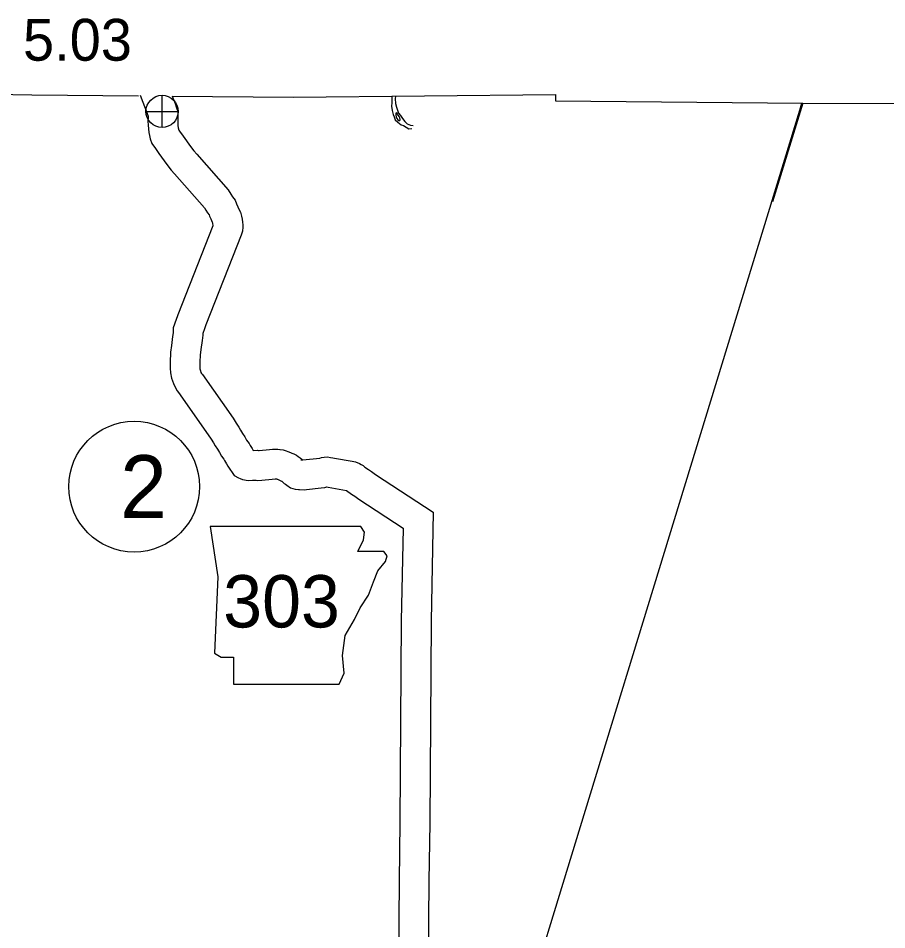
# Model space of a CAD drawing. Extents: x -939622 to -934245, y 1383184 to 1385301.
# Drawn here: x -936232.34 to -936206.05, y 1385025.28 to 1385052.88 of the extents above; entities that cross this region are included whole.
import ezdxf

# ---------------------------------------------------------------- set-up
doc = ezdxf.new("R2010")
doc.units = 0
for name, color, linetype in [('10', 7, 'Continuous'), ('2', 7, 'Continuous'), ('21', 7, 'Continuous'), ('25', 7, 'Continuous'), ('26', 7, 'Continuous'), ('27', 7, 'Continuous'), ('9', 7, 'Continuous')]:
    doc.layers.add(name, color=color, linetype=linetype)

msp = doc.modelspace()

# ---------------------------------------------------------------- linework, layer by layer
at = {"layer": '10'}
for p, q in [((-936223.722, 1385039.5), (-936223.78, 1385039.503)), ((-936223.825, 1385038.605), (-936223.665, 1385038.602))]:
    msp.add_line(p, q, dxfattribs=at)
for points in [[(-936228.65, 1385050.547), (-936228.436, 1385049.991), (-936228.407, 1385049.907), (-936228.409, 1385049.879), (-936228.413, 1385049.76), (-936228.405, 1385049.636), (-936228.398, 1385049.531), (-936228.383, 1385049.42), (-936228.366, 1385049.325), (-936228.348, 1385049.229), (-936228.297, 1385049.079), (-936228.188, 1385048.931), (-936228.083, 1385048.785), (-936227.843, 1385048.444), (-936227.706, 1385048.281), (-936227.609, 1385048.168), (-936226.704, 1385047.138), (-936226.657, 1385047.066), (-936226.604, 1385046.981), (-936226.563, 1385046.921), (-936226.547, 1385046.885), (-936226.512, 1385046.807), (-936226.466, 1385046.701), (-936226.456, 1385046.681), (-936226.453, 1385046.658), (-936226.444, 1385046.602), (-936226.443, 1385046.586), (-936227.51, 1385043.9), (-936227.564, 1385043.728), (-936227.583, 1385043.673), (-936227.605, 1385043.616), (-936227.645, 1385043.498), (-936227.649, 1385043.355), (-936227.664, 1385043.236), (-936227.7, 1385042.964), (-936227.725, 1385042.77), (-936227.733, 1385042.664), (-936227.736, 1385042.559), (-936227.739, 1385042.46), (-936227.743, 1385042.278), (-936227.733, 1385042.14), (-936227.698, 1385041.974), (-936227.668, 1385041.897), (-936227.641, 1385041.817), (-936227.578, 1385041.685), (-936227.524, 1385041.6), (-936227.482, 1385041.548), (-936226.585, 1385040.265), (-936226.5, 1385040.132), (-936226.427, 1385040.018), (-936226.372, 1385039.927), (-936226.31, 1385039.829), (-936226.246, 1385039.726), (-936226.182, 1385039.621), (-936226.117, 1385039.525), (-936226.094, 1385039.484), (-936226.034, 1385039.387), (-936225.993, 1385039.316), (-936225.798, 1385039.029), (-936225.67, 1385038.957), (-936225.615, 1385038.937), (-936225.551, 1385038.91), (-936225.376, 1385038.885), (-936225.249, 1385038.888), (-936225.137, 1385038.893), (-936225.083, 1385038.885), (-936224.966, 1385038.896), (-936224.653, 1385038.923), (-936224.564, 1385038.932), (-936224.558, 1385038.932), (-936224.522, 1385038.929), (-936224.499, 1385038.922), (-936224.492, 1385038.919), (-936224.47, 1385038.911), (-936224.406, 1385038.878), (-936224.365, 1385038.864), (-936224.361, 1385038.861), (-936224.335, 1385038.839), (-936224.283, 1385038.795), (-936224.247, 1385038.769), (-936224.207, 1385038.736), (-936224.098, 1385038.663), (-936223.956, 1385038.62), (-936223.857, 1385038.609), (-936223.825, 1385038.605)], [(-936227.675, 1385050.519), (-936227.59, 1385050.298), (-936227.545, 1385050.167), (-936227.512, 1385050.055), (-936227.506, 1385049.916), (-936227.509, 1385049.841), (-936227.512, 1385049.773), (-936227.507, 1385049.693), (-936227.502, 1385049.624), (-936227.494, 1385049.56), (-936227.481, 1385049.488), (-936227.461, 1385049.461), (-936227.35, 1385049.307), (-936227.128, 1385048.993), (-936227.019, 1385048.862), (-936226.93, 1385048.759), (-936225.984, 1385047.682), (-936225.898, 1385047.549), (-936225.85, 1385047.472), (-936225.776, 1385047.364), (-936225.727, 1385047.255), (-936225.689, 1385047.171), (-936225.646, 1385047.074), (-936225.612, 1385047), (-936225.577, 1385046.888), (-936225.563, 1385046.792), (-936225.548, 1385046.698), (-936225.544, 1385046.624), (-936225.539, 1385046.553), (-936225.548, 1385046.432), (-936225.585, 1385046.307), (-936226.662, 1385043.598), (-936226.71, 1385043.446), (-936226.738, 1385043.362), (-936226.749, 1385043.335), (-936226.751, 1385043.284), (-936226.771, 1385043.121), (-936226.808, 1385042.846), (-936226.83, 1385042.679), (-936226.834, 1385042.618), (-936226.837, 1385042.531), (-936226.84, 1385042.437), (-936226.842, 1385042.301), (-936226.84, 1385042.265), (-936226.833, 1385042.232), (-936226.821, 1385042.202), (-936226.806, 1385042.155), (-936226.791, 1385042.125), (-936226.761, 1385042.088), (-936225.836, 1385040.765), (-936225.741, 1385040.616), (-936225.664, 1385040.495), (-936225.606, 1385040.4), (-936225.547, 1385040.306), (-936225.48, 1385040.199), (-936225.424, 1385040.106), (-936225.351, 1385039.998), (-936225.32, 1385039.943), (-936225.261, 1385039.848), (-936225.229, 1385039.793), (-936225.227, 1385039.79), (-936225.091, 1385039.795), (-936225.06, 1385039.791), (-936225.046, 1385039.792), (-936224.735, 1385039.819), (-936224.638, 1385039.829), (-936224.572, 1385039.833), (-936224.477, 1385039.833), (-936224.424, 1385039.824), (-936224.406, 1385039.822), (-936224.319, 1385039.812), (-936224.255, 1385039.788), (-936224.224, 1385039.779), (-936224.177, 1385039.763), (-936224.097, 1385039.73), (-936224.053, 1385039.708), (-936223.996, 1385039.688), (-936223.913, 1385039.643), (-936223.864, 1385039.612), (-936223.805, 1385039.569), (-936223.753, 1385039.526), (-936223.727, 1385039.503), (-936223.722, 1385039.5)], [(-936223.78, 1385039.503), (-936223.724, 1385039.503), (-936223.205, 1385039.561), (-936223.156, 1385039.573), (-936223.081, 1385039.585), (-936222.981, 1385039.593), (-936222.886, 1385039.58), (-936222.815, 1385039.57), (-936222.764, 1385039.556), (-936222.233, 1385039.465), (-936222.126, 1385039.448), (-936222.01, 1385039.399), (-936221.958, 1385039.368), (-936221.9, 1385039.336), (-936221.842, 1385039.287), (-936221.739, 1385039.212), (-936221.644, 1385039.151), (-936221.519, 1385039.062), (-936219.781, 1385037.922), (-936219.842, 1385034.619), (-936219.883, 1385028.515), (-936219.906, 1385026.755), (-936219.962, 1385020.836)], [(-936223.665, 1385038.602), (-936223.614, 1385038.61), (-936223.166, 1385038.66), (-936223.06, 1385038.669), (-936222.993, 1385038.686), (-936222.957, 1385038.677), (-936222.399, 1385038.58), (-936222.249, 1385038.469), (-936222.147, 1385038.404), (-936222.026, 1385038.319), (-936220.69, 1385037.442), (-936220.742, 1385034.63), (-936220.783, 1385028.524), (-936220.806, 1385026.765), (-936220.862, 1385020.847)]]:
    msp.add_lwpolyline(points, dxfattribs=at)
at = {"layer": '2'}
for points in [[(-936233.651, 1385050.583), (-936231.929, 1385050.558), (-936228.697, 1385050.53)], [(-936227.675, 1385050.521), (-936224.009, 1385050.489), (-936216.07, 1385050.571)], [(-936216.07, 1385050.571), (-936216.072, 1385050.376)], [(-936216.072, 1385050.376), (-936208.582, 1385050.3), (-936203.051, 1385050.286)], [(-936219.295, 1385015.403), (-936215.314, 1385028.407), (-936212.625, 1385037.204), (-936208.681, 1385050.093), (-936208.614, 1385050.3)], [(-936208.582, 1385050.3), (-936209.504, 1385047.32)]]:
    msp.add_lwpolyline(points, dxfattribs=at)
at = {"layer": '21'}
msp.add_lwpolyline([(-936226.527, 1385037.49), (-936226.299, 1385035.967), (-936226.401, 1385033.658), (-936226.198, 1385033.531), (-936225.817, 1385033.531), (-936225.817, 1385032.719), (-936222.619, 1385032.719), (-936222.467, 1385033.049), (-936222.518, 1385033.582), (-936222.442, 1385034.191), (-936222.163, 1385034.673), (-936221.985, 1385035.029), (-936221.731, 1385035.409), (-936221.579, 1385035.815), (-936221.452, 1385036.145), (-936221.224, 1385036.424), (-936221.173, 1385036.602), (-936221.274, 1385036.729), (-936222.061, 1385036.729), (-936221.884, 1385037.084), (-936221.858, 1385037.312), (-936221.963, 1385037.488)], close=True, dxfattribs=at)
at = {"layer": '26'}
for p, q in [((-936227.985, 1385049.568), (-936227.985, 1385050.543)), ((-936228.473, 1385050.056), (-936227.498, 1385050.056))]:
    msp.add_line(p, q, dxfattribs=at)
msp.add_circle((-936227.985, 1385050.056), 0.487, dxfattribs=at)
at = {"layer": '27'}
msp.add_circle((-936228.829, 1385038.696), 1.98, dxfattribs=at)
at = {"layer": '9'}
for points in [[(-936221.028, 1385050.52), (-936221.028, 1385050.51), (-936221.024, 1385050.39), (-936221.032, 1385050.318), (-936221.037, 1385050.215), (-936221.021, 1385050.083), (-936220.99, 1385049.966), (-936220.963, 1385049.895), (-936220.926, 1385049.796), (-936220.847, 1385049.733), (-936220.751, 1385049.65), (-936220.676, 1385049.627), (-936220.594, 1385049.574), (-936220.516, 1385049.532), (-936220.423, 1385049.536)], [(-936220.92, 1385050.521), (-936220.923, 1385050.436), (-936220.918, 1385050.292), (-936220.89, 1385050.187), (-936220.86, 1385050.088), (-936220.829, 1385050.004), (-936220.768, 1385049.93), (-936220.705, 1385049.843), (-936220.635, 1385049.754), (-936220.565, 1385049.679), (-936220.463, 1385049.638), (-936220.379, 1385049.633)], [(-936220.788, 1385049.779), (-936220.776, 1385049.812), (-936220.786, 1385049.86), (-936220.81, 1385049.905), (-936220.837, 1385049.941), (-936220.853, 1385049.971), (-936220.868, 1385050.004), (-936220.883, 1385050.01), (-936220.91, 1385049.997)], [(-936220.91, 1385049.997), (-936220.909, 1385049.937), (-936220.9, 1385049.892), (-936220.875, 1385049.838), (-936220.848, 1385049.796), (-936220.812, 1385049.776), (-936220.788, 1385049.779)]]:
    msp.add_lwpolyline(points, dxfattribs=at)

# ---------------------------------------------------------------- texts
at = {"layer": '21'}
msp.add_text('303', height=1.584, dxfattribs=at).set_placement((-936226.135, 1385034.432))
at = {"layer": '25'}
msp.add_text('5.03', height=1.2672, dxfattribs=at).set_placement((-936232.195, 1385051.59))
at = {"layer": '27'}
msp.add_text('2', height=1.901, rotation=359.9, dxfattribs=at).set_placement((-936229.255, 1385037.747))

doc.saveas('drawing.dxf')
